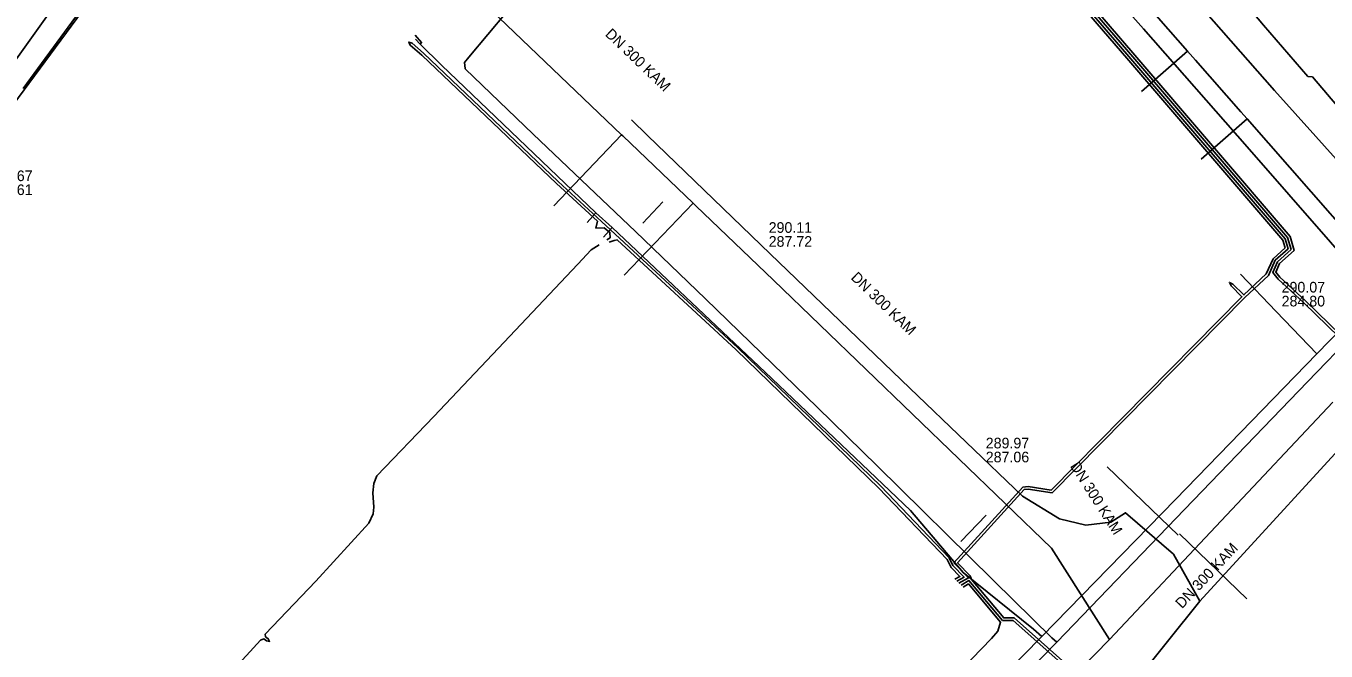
# Model space of a CAD drawing. Extents: x -598233 to -596890, y -1157848 to -1156431.
# Drawn here: x -597957.3 to -597859.4, y -1156555.4 to -1156508.4 of the extents above; entities that cross this region are included whole.
import ezdxf

# ---------------------------------------------------------------- set-up
doc = ezdxf.new("R2010")
doc.units = 0
for name, color, linetype in [('Vrstva 1', 7, 'Continuous'), ('Vrstva 13', 7, 'Continuous'), ('Vrstva 19', 7, 'Continuous'), ('Vrstva 4', 7, 'Continuous'), ('Vrstva 42', 7, 'Continuous'), ('Vrstva 5', 7, 'Continuous'), ('Vrstva 55', 7, 'Continuous'), ('Vrstva 58', 7, 'Continuous'), ('Vrstva 8', 7, 'Continuous')]:
    doc.layers.add(name, color=color, linetype=linetype)

msp = doc.modelspace()

# ---------------------------------------------------------------- linework, layer by layer
at = {"layer": 'Vrstva 1'}
for points in [[(-597941.6, -1156487.78), (-597960.257, -1156513.917), (-597962.29, -1156516.76)], [(-597910.889, -1156523.225), (-597909.37, -1156521.618)], [(-597875.916, -1156541.569), (-597870.569, -1156546.728)], [(-597886.928, -1156547.208), (-597885.025, -1156545.229)], [(-597865.401, -1156551.517), (-597870.47, -1156546.626)]]:
    msp.add_lwpolyline(points, dxfattribs=at)
at = {"layer": 'Vrstva 13'}
msp.add_line((-597879.71, -1156554.78), (-597880.09, -1156554.45), dxfattribs=at)
for points in [[(-597852.09, -1156525.7), (-597854.286, -1156523.262), (-597860.198, -1156516.687), (-597863.305, -1156513.225), (-597869.887, -1156505.709), (-597875.251, -1156499.59), (-597878.18, -1156496.254), (-597882.676, -1156491.114), (-597883.998, -1156489.606), (-597886.369, -1156486.919), (-597887.937, -1156485.105), (-597893.539, -1156478.716), (-597895.817, -1156476.118), (-597901.64, -1156469.47), (-597905.696, -1156464.787), (-597913.02, -1156456.037), (-597913.212, -1156455.808)], [(-597924.25, -1156511.585), (-597924.26, -1156511.574), (-597924.3, -1156511.11), (-597923.989, -1156510.726), (-597921.117, -1156507.315)], [(-597884.527, -1156550.085), (-597893.24, -1156541.49), (-597897.731, -1156537.115), (-597906.15, -1156528.91), (-597911.443, -1156523.855), (-597914.464, -1156520.965), (-597919.13, -1156516.52), (-597924.25, -1156511.585)], [(-597879.71, -1156554.78), (-597870.092, -1156544.797), (-597860.82, -1156535.172), (-597853.65, -1156527.73), (-597853.5, -1156527.56), (-597852.08, -1156526.18)], [(-597880.09, -1156554.45), (-597884.44, -1156550.17), (-597884.527, -1156550.085)], [(-597943.33, -1156620.6), (-597942.15, -1156619.34), (-597937.327, -1156614.373), (-597931.96, -1156608.813), (-597928.123, -1156604.937), (-597926.56, -1156603.32), (-597920.769, -1156597.222), (-597917.454, -1156593.716), (-597908.45, -1156584.204), (-597906.632, -1156582.284), (-597892.503, -1156567.832), (-597891.295, -1156566.601), (-597879.71, -1156554.78)]]:
    msp.add_lwpolyline(points, dxfattribs=at)
at = {"layer": 'Vrstva 19'}
for points in [[(-597904.719, -1156472.928), (-597904.457, -1156473.22), (-597896.23, -1156482.483), (-597894.907, -1156483.978), (-597888.83, -1156490.844), (-597878.209, -1156502.872), (-597877.138, -1156504.09), (-597873.181, -1156508.592), (-597865.38, -1156517.466), (-597855.963, -1156528.255), (-597855.64, -1156528.684), (-597854.21, -1156530.423), (-597847.67, -1156535.763), (-597844.86, -1156538.108), (-597835.637, -1156545.379), (-597828.46, -1156551.198), (-597827.113, -1156552.29), (-597817.094, -1156560.403)], [(-597927.645, -1156509.733), (-597927.536, -1156509.614), (-597928.035, -1156509.071)], [(-597880.834, -1156554.354), (-597881.454, -1156553.811), (-597886.758, -1156549.539), (-597890.729, -1156544.859), (-597901.665, -1156534.443), (-597913.185, -1156523.559), (-597914.421, -1156522.446), (-597926.045, -1156511.311), (-597927.645, -1156509.733), (-597928.006, -1156509.366)], [(-597914.421, -1156522.446), (-597915.07, -1156523.167)], [(-597913.185, -1156523.559), (-597913.838, -1156524.282)], [(-597860.118, -1156533.054), (-597863.186, -1156529.88), (-597865.86, -1156527.074)], [(-597855.64, -1156528.684), (-597856.356, -1156529.329), (-597856.545, -1156529.516), (-597858.218, -1156531.117), (-597860.118, -1156533.054), (-597870.778, -1156544.027), (-597880.834, -1156554.354), (-597895.015, -1156568.805), (-597896.305, -1156570.133), (-597905.895, -1156580.081), (-597916.164, -1156590.817), (-597923.612, -1156598.59), (-597924.823, -1156599.843), (-597925.567, -1156600.611), (-597934.828, -1156610.162), (-597944.439, -1156620.05), (-597944.639, -1156620.256)]]:
    msp.add_lwpolyline(points, dxfattribs=at)
at = {"layer": 'Vrstva 42'}
for points in [[(-597914.986, -1156465.651), (-597914.916, -1156465.453), (-597914.814, -1156465.363), (-597914.569, -1156465.148), (-597913.936, -1156464.591), (-597903.005, -1156477.101), (-597898.465, -1156482.141), (-597896.654, -1156484.212), (-597885.523, -1156496.964), (-597878.932, -1156504.625), (-597873.822, -1156510.575), (-597862.139, -1156524.215), (-597861.841, -1156525.277), (-597862.922, -1156526.26), (-597863.213, -1156526.909), (-597862.897, -1156527.301), (-597860.971, -1156529.077), (-597853.907, -1156535.942)], [(-597852.862, -1156542.641), (-597852.991, -1156542.508), (-597849.9, -1156539.23), (-597850.76, -1156539.487), (-597851.534, -1156539.09), (-597854.053, -1156536.078), (-597861.109, -1156529.223), (-597863.043, -1156527.439), (-597863.446, -1156526.94), (-597863.087, -1156526.14), (-597862.067, -1156525.212), (-597862.32, -1156524.312), (-597873.974, -1156510.705), (-597879.084, -1156504.755), (-597885.674, -1156497.095), (-597896.805, -1156484.344), (-597898.615, -1156482.274), (-597903.155, -1156477.234), (-597913.955, -1156464.874), (-597914.301, -1156465.174), (-597914.604, -1156465.651)], [(-597914.509, -1156465.656), (-597913.974, -1156465.156), (-597903.305, -1156477.366), (-597898.765, -1156482.406), (-597896.955, -1156484.476), (-597885.826, -1156497.225), (-597879.236, -1156504.885), (-597874.126, -1156510.835), (-597862.5, -1156524.408), (-597862.293, -1156525.148), (-597863.253, -1156526.02), (-597863.763, -1156527.161), (-597865.551, -1156528.833), (-597874.589, -1156537.99), (-597880.054, -1156543.536), (-597881.873, -1156543.271), (-597882.162, -1156543.296), (-597887.178, -1156548.8), (-597886.234, -1156549.782), (-597886.118, -1156550.074), (-597883.696, -1156552.956), (-597882.923, -1156552.939), (-597876.344, -1156558.793)], [(-597887.07, -1156550.34), (-597886.36, -1156549.939), (-597887.452, -1156548.804), (-597882.258, -1156543.104), (-597881.867, -1156543.069), (-597880.126, -1156543.324), (-597874.731, -1156537.85), (-597865.761, -1156528.761), (-597866.582, -1156527.947), (-597866.71, -1156527.68), (-597866.442, -1156527.806), (-597865.618, -1156528.622), (-597863.931, -1156527.045), (-597863.418, -1156525.9), (-597862.519, -1156525.083), (-597862.681, -1156524.504), (-597874.278, -1156510.965), (-597879.35, -1156505.059)], [(-597914.42, -1156523.6), (-597914.299, -1156523.084), (-597917.388, -1156520.223), (-597927.527, -1156510.574), (-597928.39, -1156509.818), (-597928.51, -1156509.58), (-597928.258, -1156509.668), (-597927.393, -1156510.426), (-597917.252, -1156520.077), (-597914.002, -1156523.087), (-597903.721, -1156532.617), (-597892.969, -1156543.039), (-597887.812, -1156548.427), (-597887.522, -1156549.019), (-597886.683, -1156549.892), (-597887.221, -1156550.196)], [(-597913.581, -1156524.483), (-597913.35, -1156524.32), (-597913.36, -1156523.92), (-597913.78, -1156523.58), (-597914.42, -1156523.6)], [(-597914.176, -1156524.843), (-597914.77, -1156525.23), (-597915.77, -1156526.32), (-597922.19, -1156533.11), (-597926.63, -1156537.78), (-597930.9, -1156542.25), (-597931.14, -1156542.82), (-597931.21, -1156543.54), (-597931.14, -1156544.62), (-597931.2, -1156545.12), (-597931.51, -1156545.83), (-597935.5, -1156550.2), (-597939.32, -1156554.17), (-597939.308, -1156554.37), (-597939.091, -1156554.53), (-597938.99, -1156554.73), (-597939.21, -1156554.691), (-597939.414, -1156554.54), (-597939.67, -1156554.63), (-597940.72, -1156555.78), (-597947.14, -1156562.64), (-597954.01, -1156570.15), (-597953.98, -1156570.56), (-597953.7, -1156570.73)], [(-597887.372, -1156550.051), (-597887.006, -1156549.844), (-597887.666, -1156549.158), (-597887.956, -1156548.565), (-597893.111, -1156543.181), (-597903.859, -1156532.763), (-597912.81, -1156524.478), (-597913.04, -1156524.52), (-597913.405, -1156524.665)], [(-597886.768, -1156550.629), (-597886.366, -1156550.402), (-597883.939, -1156553.289), (-597884.14, -1156553.95), (-597884.63, -1156554.51), (-597908.08, -1156578.758)], [(-597886.919, -1156550.484), (-597886.319, -1156550.146), (-597883.787, -1156553.158), (-597882.997, -1156553.141), (-597876.496, -1156558.927), (-597875.449, -1156560.462), (-597875.24, -1156560.59), (-597874.7, -1156560.92), (-597853.28, -1156581.5), (-597848, -1156586.3), (-597847.67, -1156586.91), (-597848, -1156587.57), (-597848.32, -1156587.86)]]:
    msp.add_lwpolyline(points, dxfattribs=at)
at = {"layer": 'Vrstva 5'}
for p, q in [((-597873.33, -1156513.31), (-597869.854, -1156510.261)), ((-597868.84, -1156518.4), (-597865.378, -1156515.364)), ((-597917.59, -1156521.91), (-597912.476, -1156516.563)), ((-597912.28, -1156527.13), (-597907.095, -1156521.709)), ((-597901.03, -1156527.51), (-597880.11, -1156547.71)), ((-597858.92, -1156536.71), (-597875.73, -1156554.59)), ((-597880.11, -1156547.71), (-597875.73, -1156554.59))]:
    msp.add_line(p, q, dxfattribs=at)
for points in [[(-597883.73, -1156494.44), (-597881.563, -1156496.911), (-597881.026, -1156497.522), (-597877.486, -1156501.56), (-597869.854, -1156510.261), (-597869.263, -1156510.934), (-597865.834, -1156514.844), (-597865.378, -1156515.364), (-597852.69, -1156529.83)], [(-597922.85, -1156506.64), (-597912.476, -1156516.563), (-597912.397, -1156516.637), (-597907.095, -1156521.709), (-597906.891, -1156521.904), (-597901.03, -1156527.51)], [(-597875.73, -1156554.59), (-597892.298, -1156571.539), (-597892.939, -1156572.195), (-597905.457, -1156585.001), (-597906.15, -1156585.71)]]:
    msp.add_lwpolyline(points, dxfattribs=at)
at = {"layer": 'Vrstva 55'}
for points in [[(-597811.92, -1156555.44), (-597823.76, -1156545.53), (-597827.82, -1156542.44), (-597829.66, -1156540.53), (-597831.79, -1156539.08), (-597836.93, -1156534.79), (-597841.63, -1156531.13), (-597842.68, -1156530.25), (-597854.95, -1156517.53), (-597855.92, -1156517.53), (-597860.46, -1156512.19), (-597860.79, -1156512.17), (-597864.14, -1156508.3), (-597867.94, -1156503.8), (-597872.42, -1156498.78), (-597877.16, -1156493.25), (-597878.13, -1156491.85), (-597879.755, -1156490.365), (-597879.92, -1156489.77), (-597884.6, -1156484.44), (-597887.22, -1156481.32), (-597887.98, -1156480.95), (-597900.26, -1156466.89), (-597902.73, -1156464.24)], [(-597947.103, -1156498.819), (-597957.535, -1156513.085)], [(-597868.93, -1156551.69), (-597870.91, -1156548.16), (-597874.52, -1156545.04), (-597875.64, -1156545.75), (-597877.51, -1156545.98), (-597879.49, -1156545.49), (-597882.297, -1156543.774), (-597890.76, -1156535.645), (-597901.284, -1156525.531), (-597910.54, -1156516.627), (-597911.725, -1156515.435)], [(-597876.15, -1156560.69), (-597868.93, -1156551.69), (-597855.46, -1156536.97)]]:
    msp.add_lwpolyline(points, dxfattribs=at)
at = {"layer": 'Vrstva 58'}
msp.add_line((-597946.59, -1156498.4), (-597959.1, -1156515.38), dxfattribs=at)

# ---------------------------------------------------------------- texts
at = {"layer": 'Vrstva 4'}
for s, p in [('290.67', (-597960.108, -1156520.054)), ('288.61', (-597960.108, -1156521.104))]:
    msp.add_text(s, height=0.8, dxfattribs=at).set_placement(p)
at = {"layer": 'Vrstva 8'}
for rotation, p in [(316.27482, (-597913.771, -1156509.051)), (316.00313, (-597895.266, -1156527.387)), (302.48197, (-597878.732, -1156541.515)), (46.76671, (-597870.274, -1156552.306))]:
    msp.add_text('DN 300 KAM', height=0.8, rotation=rotation, dxfattribs=at).set_placement(p)
for s, p in [('290.11', (-597901.403, -1156523.949)), ('287.72', (-597901.403, -1156524.999)), ('290.07', (-597862.773, -1156528.445)), ('284.80', (-597862.773, -1156529.495)), ('289.97', (-597885.056, -1156540.188)), ('287.06', (-597885.056, -1156541.238))]:
    msp.add_text(s, height=0.8, dxfattribs=at).set_placement(p)

doc.saveas('drawing.dxf')
